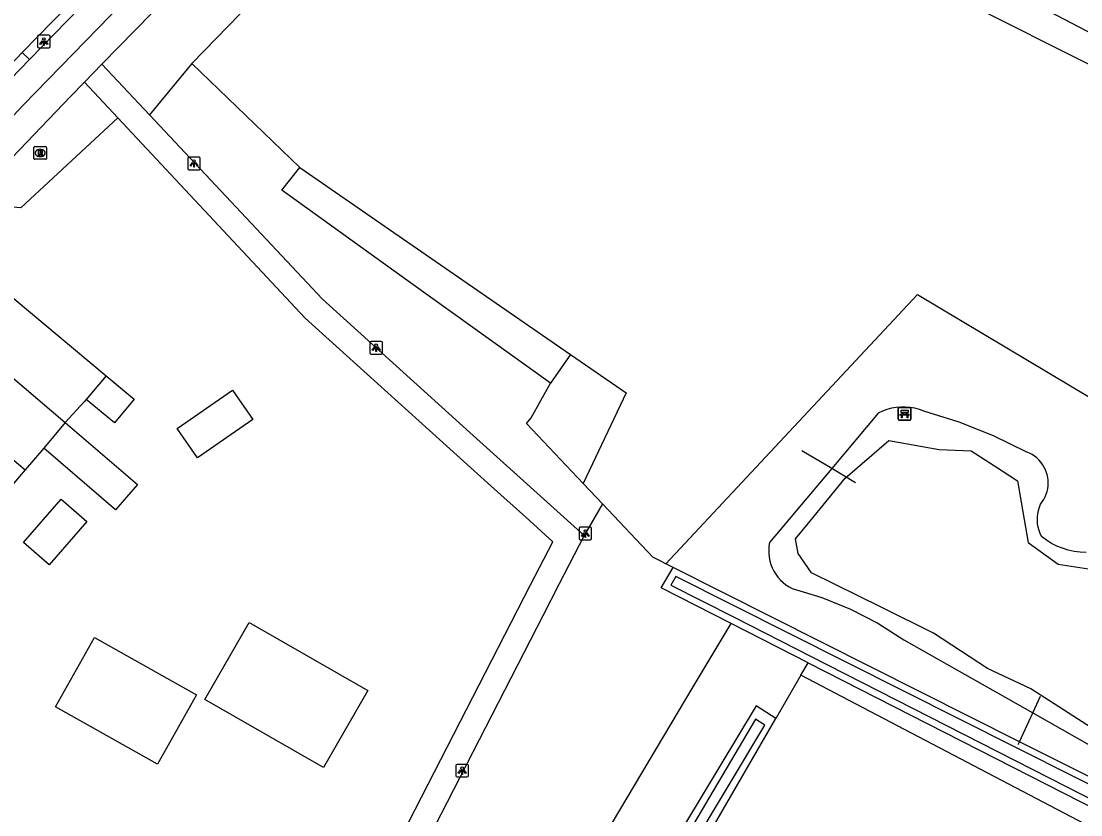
# Model space of a CAD drawing. Extents: x 162880 to 165536, y 384011 to 385179.
# Drawn here: x 164506.8 to 164590.7, y 384881.6 to 384944.4 of the extents above; entities that cross this region are included whole.
import ezdxf

# ---------------------------------------------------------------- set-up
doc = ezdxf.new("R2010")
doc.units = 0
for name, color, linetype in [('IMGEO_Bank', 7, 'Continuous'), ('IMGEO_Bouwland', 7, 'Continuous'), ('IMGEO_Duiker', 7, 'Continuous'), ('IMGEO_Fietspad_open', 7, 'Continuous'), ('IMGEO_Grasland_overig', 7, 'Continuous'), ('IMGEO_Groenvoorziening', 7, 'Continuous'), ('IMGEO_Lichtpunt', 7, 'Continuous'), ('IMGEO_Meer_plas_ven_vijver', 7, 'Continuous'), ('IMGEO_Pand', 7, 'Continuous'), ('IMGEO_Rijbaan_lokaal_gesloten', 7, 'Continuous'), ('IMGEO_Rioolput', 7, 'Continuous'), ('IMGEO_Voetpad_onverhard', 7, 'Continuous'), ('IMGEO_Voetpad_open', 7, 'Continuous'), ('IMGEO_Waterloop', 7, 'Continuous')]:
    doc.layers.add(name, color=color, linetype=linetype)

msp = doc.modelspace()

# ---------------------------------------------------------------- linework, layer by layer
at = {"layer": 'IMGEO_Bank'}
for p, q in [((164576.224, 384912.891), (164576.224, 384913.732)), ((164576.224, 384913.732), (164576.224, 384912.891)), ((164576.299, 384913.816), (164577.14, 384913.816)), ((164577.14, 384913.816), (164576.299, 384913.816)), ((164576.921, 384913.214), (164576.528, 384913.214)), ((164576.533, 384913.322), (164576.533, 384913.428)), ((164576.577, 384913.428), (164576.577, 384913.322)), ((164576.865, 384913.434), (164576.583, 384913.434)), ((164576.583, 384913.316), (164576.865, 384913.316)), ((164576.871, 384913.322), (164576.871, 384913.428)), ((164576.915, 384913.428), (164576.915, 384913.322)), ((164577.224, 384913.741), (164577.224, 384912.9)), ((164577.224, 384912.9), (164577.224, 384913.741)), ((164577.149, 384912.816), (164576.308, 384912.816)), ((164576.308, 384912.816), (164577.149, 384912.816))]:
    msp.add_line(p, q, dxfattribs=at)
for points in [[(164576.471, 384913.214), (164576.329, 384913.214), (164576.441, 384913.316), (164576.527, 384913.316)], [(164576.527, 384913.434), (164576.441, 384913.434), (164576.441, 384913.595), (164577.004, 384913.595), (164577.004, 384913.434), (164576.921, 384913.434)], [(164576.521, 384913.207), (164576.521, 384913), (164576.478, 384913), (164576.478, 384913.207)], [(164576.921, 384913.316), (164577.004, 384913.316), (164577.116, 384913.214), (164576.977, 384913.214)], [(164576.971, 384913.207), (164576.971, 384913), (164576.927, 384913), (164576.927, 384913.207)]]:
    msp.add_lwpolyline(points, dxfattribs=at)
for centre, radius, start, end in [((164576.302, 384913.738), 0.0779, 92.4484, 184.28452), ((164576.302, 384913.738), 0.0779, 92.4484, 184.28452), ((164576.471, 384913.207), 0.00671, 2.89567, 87.10433), ((164576.528, 384913.207), 0.00671, 92.89567, 177.10433), ((164576.526, 384913.427), 0.00671, 2.89567, 87.10433), ((164576.526, 384913.323), 0.00671, 272.89567, 357.10433), ((164576.583, 384913.427), 0.00671, 92.89567, 177.10433), ((164576.583, 384913.323), 0.00671, 182.89567, 267.10433), ((164576.865, 384913.427), 0.00671, 2.89567, 87.10433), ((164576.865, 384913.323), 0.00671, 272.89567, 357.10433), ((164576.922, 384913.427), 0.00671, 92.89567, 177.10433), ((164576.922, 384913.323), 0.00671, 182.89567, 267.10433), ((164576.92, 384913.207), 0.00671, 2.89567, 87.10433), ((164576.977, 384913.207), 0.00671, 92.89567, 177.10433), ((164577.146, 384913.738), 0.0779, 2.4484, 94.28452), ((164577.146, 384913.738), 0.0779, 2.4484, 94.28452), ((164576.302, 384912.894), 0.0779, 182.4484, 274.28452), ((164576.302, 384912.894), 0.0779, 182.4484, 274.28452), ((164577.146, 384912.894), 0.0779, 272.4484, 4.28452), ((164577.146, 384912.894), 0.0779, 272.4484, 4.28452)]:
    msp.add_arc(centre, radius, start, end, dxfattribs=at)
at = {"layer": 'IMGEO_Bouwland'}
for points in [[(164568.512, 384892.62), (164566.534, 384889.204)], [(164672.701, 384838.001), (164568.512, 384892.62)], [(164571.043, 384825.529), (164567.58, 384834.131), (164559.894, 384852.674), (164555.514, 384863.24), (164555.417, 384865.298), (164557.505, 384873.611), (164566.534, 384889.204)]]:
    msp.add_lwpolyline(points, dxfattribs=at)
at = {"layer": 'IMGEO_Duiker'}
for points in [[(164572.828, 384907.868), (164570.963, 384908.985), (164568.605, 384910.398)], [(164585.724, 384887.142), (164585.825, 384887.363), (164586.863, 384889.639), (164587.466, 384890.96)]]:
    msp.add_lwpolyline(points, dxfattribs=at)
at = {"layer": 'IMGEO_Fietspad_open'}
for points in [[(164580.902, 385013.894), (164575.549, 385008.392), (164572.387, 385005.088), (164567.524, 385000.074), (164537.041, 384968.682), (164524.725, 384956.023), (164506.984, 384937.764), (164500.817, 384931.186), (164499.936, 384930.215), (164488.315, 384917.517)], [(164507.494, 384941.357), (164514.39, 384948.504)], [(164513.222, 384940.989), (164519.802, 384947.755)], [(164507.494, 384941.357), (164506.009, 384939.832)], [(164511.849, 384939.577), (164513.222, 384940.989)], [(164502.671, 384929.959), (164505.532, 384933.005), (164510.737, 384938.434), (164511.849, 384939.577)]]:
    msp.add_lwpolyline(points, dxfattribs=at)
at = {"layer": 'IMGEO_Grasland_overig'}
for points in [[(164525.133, 384945.983), (164520.34, 384941.057)], [(164520.34, 384941.057), (164528.863, 384932.82)], [(164528.863, 384932.82), (164535.957, 384927.921), (164550.294, 384918.021)], [(164557.847, 384901.436), (164577.751, 384922.752), (164612.572, 384901.969), (164595.1, 384882.698)], [(164550.294, 384918.021), (164554.696, 384914.982), (164551.295, 384907.792)], [(164551.295, 384907.792), (164552.816, 384906.181)], [(164557.847, 384901.436), (164557.323, 384901.699), (164556.8, 384901.962), (164552.816, 384906.181)]]:
    msp.add_lwpolyline(points, dxfattribs=at)
at = {"layer": 'IMGEO_Groenvoorziening'}
for points in [[(164520.34, 384941.057), (164516.98, 384936.98)], [(164514.486, 384936.751), (164506.803, 384929.629), (164502.671, 384929.959)], [(164548.715, 384915.734), (164537.634, 384923.696), (164527.442, 384931.018), (164528.863, 384932.82)], [(164550.294, 384918.021), (164548.715, 384915.734)], [(164551.295, 384907.792), (164546.803, 384912.55), (164547.189, 384912.993), (164548.715, 384915.734)], [(164591.08, 384902.351), (164590.605, 384902.37), (164590.133, 384902.431), (164589.669, 384902.531), (164589.214, 384902.671), (164588.773, 384902.849), (164588.349, 384903.064), (164587.945, 384903.315), (164587.564, 384903.599), (164587.451, 384903.84), (164587.36, 384904.09), (164587.293, 384904.347), (164587.248, 384904.609), (164587.228, 384904.874), (164587.232, 384905.139), (164587.259, 384905.404), (164587.311, 384905.665), (164587.386, 384905.92), (164587.483, 384906.167), (164587.619, 384906.347), (164587.74, 384906.538), (164587.844, 384906.738), (164587.93, 384906.947), (164587.997, 384907.162), (164588.046, 384907.382), (164588.076, 384907.606), (164588.086, 384907.832), (164588.077, 384908.057), (164588.049, 384908.281), (164588.001, 384908.502), (164587.935, 384908.717), (164587.85, 384908.926), (164587.748, 384909.128), (164587.628, 384909.319), (164587.493, 384909.5), (164587.342, 384909.668), (164587.178, 384909.822), (164587.001, 384909.962), (164586.812, 384910.087), (164586.614, 384910.194), (164586.407, 384910.284), (164583.769, 384911.565), (164581.045, 384912.65), (164578.25, 384913.535), (164577.899, 384913.661), (164577.539, 384913.757), (164577.172, 384913.821), (164576.801, 384913.852), (164576.428, 384913.852), (164576.057, 384913.818), (164575.69, 384913.753), (164575.33, 384913.656), (164574.981, 384913.528), (164574.643, 384913.37), (164570.963, 384908.985), (164566.041, 384903.12), (164565.994, 384902.832), (164565.973, 384902.542), (164565.978, 384902.25), (164566.008, 384901.96), (164566.064, 384901.674), (164566.145, 384901.394), (164566.251, 384901.123), (164566.38, 384900.861), (164566.531, 384900.613), (164566.704, 384900.378), (164566.897, 384900.16), (164567.109, 384899.96), (164567.338, 384899.779), (164567.581, 384899.619), (164567.838, 384899.481), (164570.178, 384898.783), (164572.442, 384897.866), (164574.609, 384896.74), (164576.66, 384895.414)], [(164552.816, 384906.181), (164551.369, 384903.69)], [(164558.401, 384901.157), (164557.847, 384901.436)], [(164562.99, 384896.717), (164557.458, 384899.538), (164558.401, 384901.157)], [(164595.1, 384882.698), (164585.825, 384887.363), (164558.401, 384901.157)], [(164552.994, 384869.163), (164550.336, 384869.163), (164549.052, 384873.297), (164554.198, 384881.944), (164560.001, 384891.694), (164562.99, 384896.717)], [(164569.085, 384893.609), (164562.99, 384896.717)], [(164576.66, 384895.414), (164586.863, 384889.639), (164592.672, 384886.352)], [(164568.512, 384892.62), (164569.085, 384893.609)], [(164569.085, 384893.609), (164625.649, 384864.767), (164633.186, 384866.229), (164650.996, 384857.152), (164676.844, 384843.978), (164678.019, 384845.844), (164674.515, 384847.714)], [(164566.534, 384889.204), (164564.984, 384890.198), (164556.508, 384876.124), (164554.18, 384872.259), (164552.994, 384869.163)]]:
    msp.add_lwpolyline(points, dxfattribs=at)
at = {"layer": 'IMGEO_Lichtpunt'}
for p, q in [((164509.024, 384943.288), (164508.216, 384943.288)), ((164509.024, 384943.288), (164508.216, 384943.288)), ((164508.122, 384943.193), (164508.122, 384942.386)), ((164508.122, 384943.193), (164508.122, 384942.386)), ((164509.118, 384942.386), (164509.118, 384943.193)), ((164509.118, 384942.386), (164509.118, 384943.193)), ((164508.216, 384942.292), (164509.024, 384942.292)), ((164508.216, 384942.292), (164509.024, 384942.292)), ((164520.004, 384933.539), (164520.004, 384932.732)), ((164520.004, 384933.539), (164520.004, 384932.732)), ((164520.906, 384933.634), (164520.098, 384933.634)), ((164520.906, 384933.634), (164520.098, 384933.634)), ((164521, 384932.732), (164521, 384933.539)), ((164521, 384932.732), (164521, 384933.539)), ((164520.098, 384932.638), (164520.906, 384932.638)), ((164520.098, 384932.638), (164520.906, 384932.638)), ((164534.414, 384918.954), (164534.414, 384918.147)), ((164534.414, 384918.954), (164534.414, 384918.147)), ((164535.316, 384919.049), (164534.508, 384919.049)), ((164535.316, 384919.049), (164534.508, 384919.049)), ((164535.41, 384918.147), (164535.41, 384918.954)), ((164535.41, 384918.147), (164535.41, 384918.954)), ((164534.508, 384918.053), (164535.316, 384918.053)), ((164534.508, 384918.053), (164535.316, 384918.053)), ((164550.967, 384904.24), (164550.967, 384903.433)), ((164550.967, 384904.24), (164550.967, 384903.433)), ((164551.869, 384904.335), (164551.061, 384904.335)), ((164551.869, 384904.335), (164551.061, 384904.335)), ((164551.963, 384903.433), (164551.963, 384904.24)), ((164551.963, 384903.433), (164551.963, 384904.24)), ((164551.061, 384903.339), (164551.869, 384903.339)), ((164551.061, 384903.339), (164551.869, 384903.339)), ((164541.218, 384885.471), (164541.218, 384884.664)), ((164541.218, 384885.471), (164541.218, 384884.664)), ((164542.12, 384885.566), (164541.312, 384885.566)), ((164542.12, 384885.566), (164541.312, 384885.566)), ((164542.214, 384884.664), (164542.214, 384885.471)), ((164542.214, 384884.664), (164542.214, 384885.471)), ((164541.312, 384884.57), (164542.12, 384884.57)), ((164541.312, 384884.57), (164542.12, 384884.57))]:
    msp.add_line(p, q, dxfattribs=at)
for points in [[(164508.496, 384942.857), (164508.535, 384942.829), (164508.347, 384942.567), (164508.309, 384942.594), (164508.496, 384942.857)], [(164508.598, 384942.809), (164508.645, 384942.809), (164508.645, 384942.487), (164508.598, 384942.487), (164508.598, 384942.809)], [(164508.708, 384942.829), (164508.746, 384942.856), (164508.933, 384942.594), (164508.894, 384942.566), (164508.708, 384942.829)], [(164520.378, 384933.203), (164520.417, 384933.175), (164520.229, 384932.913), (164520.191, 384932.94), (164520.378, 384933.203)], [(164520.59, 384933.175), (164520.628, 384933.202), (164520.815, 384932.94), (164520.776, 384932.912), (164520.59, 384933.175)], [(164520.48, 384933.155), (164520.527, 384933.155), (164520.527, 384932.833), (164520.48, 384932.833), (164520.48, 384933.155)], [(164534.788, 384918.618), (164534.827, 384918.59), (164534.639, 384918.328), (164534.601, 384918.355), (164534.788, 384918.618)], [(164534.89, 384918.57), (164534.937, 384918.57), (164534.937, 384918.248), (164534.89, 384918.248), (164534.89, 384918.57)], [(164535, 384918.59), (164535.038, 384918.617), (164535.225, 384918.355), (164535.186, 384918.327), (164535, 384918.59)], [(164551.341, 384903.904), (164551.38, 384903.876), (164551.192, 384903.614), (164551.154, 384903.641), (164551.341, 384903.904)], [(164551.443, 384903.856), (164551.49, 384903.856), (164551.49, 384903.534), (164551.443, 384903.534), (164551.443, 384903.856)], [(164551.553, 384903.876), (164551.591, 384903.903), (164551.778, 384903.641), (164551.739, 384903.613), (164551.553, 384903.876)], [(164541.592, 384885.135), (164541.631, 384885.107), (164541.443, 384884.845), (164541.405, 384884.872), (164541.592, 384885.135)], [(164541.694, 384885.087), (164541.741, 384885.087), (164541.741, 384884.765), (164541.694, 384884.765), (164541.694, 384885.087)], [(164541.804, 384885.107), (164541.842, 384885.134), (164542.029, 384884.872), (164541.99, 384884.844), (164541.804, 384885.107)]]:
    msp.add_lwpolyline(points, dxfattribs=at)
for centre in [(164508.621, 384942.991), (164520.503, 384933.337), (164534.913, 384918.752), (164551.466, 384904.038), (164541.717, 384885.269)]:
    msp.add_circle(centre, 0.0994, dxfattribs=at)
for centre, start, end in [((164508.216, 384943.193), 90, 180), ((164508.216, 384943.193), 90, 180), ((164509.024, 384943.193), 0, 90), ((164509.024, 384943.193), 0, 90), ((164508.216, 384942.386), 180, 270), ((164508.216, 384942.386), 180, 270), ((164509.024, 384942.386), 270, 0), ((164509.024, 384942.386), 270, 360), ((164520.098, 384933.539), 90, 180), ((164520.098, 384933.539), 90, 180), ((164520.906, 384933.539), 0, 90), ((164520.906, 384933.539), 0, 90), ((164520.098, 384932.732), 180, 270), ((164520.098, 384932.732), 180, 270), ((164520.906, 384932.732), 270, 0), ((164520.906, 384932.732), 270, 360), ((164534.508, 384918.954), 90, 180), ((164534.508, 384918.954), 90, 180), ((164535.316, 384918.954), 0, 90), ((164535.316, 384918.954), 0, 90), ((164534.508, 384918.147), 180, 270), ((164534.508, 384918.147), 180, 270), ((164535.316, 384918.147), 270, 0), ((164535.316, 384918.147), 270, 360), ((164551.061, 384904.24), 90, 180), ((164551.061, 384904.24), 90, 180), ((164551.869, 384904.24), 0, 90), ((164551.869, 384904.24), 0, 90), ((164551.061, 384903.433), 180, 270), ((164551.061, 384903.433), 180, 270), ((164551.869, 384903.433), 270, 0), ((164551.869, 384903.433), 270, 360), ((164541.312, 384885.471), 90, 180), ((164541.312, 384885.471), 90, 180), ((164542.12, 384885.471), 0, 90), ((164542.12, 384885.471), 0, 90), ((164541.312, 384884.664), 180, 270), ((164541.312, 384884.664), 180, 270), ((164542.12, 384884.664), 270, 0), ((164542.12, 384884.664), 270, 360)]:
    msp.add_arc(centre, 0.0946, start, end, dxfattribs=at)
at = {"layer": 'IMGEO_Meer_plas_ven_vijver'}
for points in [[(164591.504, 384888.465), (164586.725, 384891.545), (164583.279, 384893.153), (164579.022, 384895.943), (164574.916, 384897.98), (164569.355, 384900.738), (164568.299, 384902.255), (164568.104, 384903.413), (164569.218, 384904.783), (164572.021, 384908.23), (164575.467, 384911.218), (164579.465, 384910.483), (164581.992, 384910.391), (164583.83, 384909.196), (164585.669, 384908.001)], [(164585.669, 384908.001), (164586.082, 384905.564), (164586.496, 384903.128), (164588.885, 384901.427), (164591.275, 384901.06)]]:
    msp.add_lwpolyline(points, dxfattribs=at)
at = {"layer": 'IMGEO_Pand'}
for points in [[(164500.295, 384921.104), (164503.403, 384924.818), (164507.238, 384921.608), (164513.544, 384916.33)], [(164500.295, 384921.104), (164505.996, 384916.333), (164510.319, 384912.622)], [(164507.153, 384908.882), (164505.612, 384907.086), (164504.106, 384905.286), (164500, 384908.777), (164497.954, 384910.516), (164494.119, 384913.726), (164497.104, 384917.293)], [(164497.104, 384917.293), (164500, 384914.869), (164502.804, 384912.522), (164503.099, 384912.275), (164507.153, 384908.882)], [(164513.544, 384916.33), (164511.978, 384914.46)], [(164513.544, 384916.33), (164515.766, 384914.47), (164514.2, 384912.6), (164511.978, 384914.46)], [(164519.165, 384912.166), (164523.559, 384915.192), (164525.16, 384912.868), (164520.766, 384909.841), (164519.165, 384912.166)], [(164511.978, 384914.46), (164511.821, 384914.272), (164510.319, 384912.622)], [(164510.319, 384912.622), (164508.63, 384910.603)], [(164510.319, 384912.622), (164516.025, 384907.724), (164514.292, 384905.705), (164508.63, 384910.603)], [(164508.63, 384910.603), (164507.153, 384908.882)], [(164509.045, 384901.361), (164507.013, 384903.123), (164509.997, 384906.563), (164512.029, 384904.802), (164509.045, 384901.361)], [(164521.352, 384890.703), (164524.859, 384896.807), (164534.246, 384891.414), (164530.739, 384885.309), (164521.352, 384890.703)], [(164517.601, 384885.592), (164509.551, 384890.126), (164512.64, 384895.611), (164513.897, 384894.903), (164520.69, 384891.076), (164517.601, 384885.592)]]:
    msp.add_lwpolyline(points, dxfattribs=at)
at = {"layer": 'IMGEO_Rijbaan_lokaal_gesloten'}
for points in [[(164506.907, 384941.914), (164512.973, 384948.151), (164513.847, 384949.055)], [(164505.447, 384940.384), (164506.907, 384941.914)]]:
    msp.add_lwpolyline(points, dxfattribs=at)
at = {"layer": 'IMGEO_Rioolput'}
for p, q in [((164507.832, 384933.542), (164507.832, 384934.394)), ((164507.907, 384934.468), (164508.759, 384934.468)), ((164508.32, 384934.248), (164508.345, 384934.248)), ((164508.833, 384934.394), (164508.833, 384933.542)), ((164508.759, 384933.468), (164507.907, 384933.468)), ((164508.343, 384933.688), (164508.318, 384933.688))]:
    msp.add_line(p, q, dxfattribs=at)
for points in [[(164507.832, 384933.542), (164507.832, 384934.394)], [(164507.907, 384934.468), (164508.759, 384934.468)], [(164508.421, 384934.166), (164508.169, 384934.168), (164508.169, 384933.768)], [(164508.347, 384934.087), (164508.293, 384934.087), (164508.293, 384934.006)], [(164508.833, 384934.394), (164508.833, 384933.542)], [(164508.759, 384933.468), (164507.907, 384933.468)], [(164508.169, 384933.768), (164508.293, 384933.768), (164508.293, 384933.93), (164508.304, 384933.93)], [(164508.293, 384934.006), (164508.345, 384934.006)], [(164508.351, 384933.901), (164508.422, 384933.768), (164508.562, 384933.768), (164508.497, 384933.894)]]:
    msp.add_lwpolyline(points, dxfattribs=at)
for centre, radius, start, end in [((164507.909, 384934.392), 0.0765, 91.55205, 178.44795), ((164507.909, 384934.392), 0.0765, 91.55205, 178.44795), ((164508.353, 384933.991), 0.0964, 77.00612, 93.18647), ((164508.367, 384934.048), 0.0378, 276.66336, 79.67722), ((164508.42, 384934.056), 0.109, 350.36119, 89.41601), ((164508.418, 384934.056), 0.112, 277.58423, 350.98172), ((164508.757, 384934.392), 0.0765, 1.55205, 88.44795), ((164508.757, 384934.392), 0.0765, 1.55205, 88.44795), ((164507.909, 384933.544), 0.0765, 181.55205, 268.44795), ((164507.909, 384933.544), 0.0765, 181.55205, 268.44795), ((164508.303, 384933.877), 0.0533, 26.02933, 88.69889), ((164508.329, 384934.195), 0.19, 274.7715, 282.96867), ((164508.402, 384933.841), 0.108, 29.51342, 73.79051), ((164508.757, 384933.544), 0.0765, 271.55205, 358.44795), ((164508.757, 384933.544), 0.0765, 271.55205, 358.44795)]:
    msp.add_arc(centre, radius, start, end, dxfattribs=at)
for centre, major_axis, ratio, start_param, end_param in [((164508.319, 384933.968), (-0.387, 0.002), 0.722429, 4.712389, 7.853982), ((164508.344, 384933.968), (-0.39, 0.002), 0.717154, 1.570796, 4.712389)]:
    msp.add_ellipse(centre, major_axis=major_axis, ratio=ratio, start_param=start_param, end_param=end_param, dxfattribs=at)
at = {"layer": 'IMGEO_Voetpad_onverhard'}
for points in [[(164554.967, 384962.463), (164564.965, 384957.185), (164573.749, 384952.749), (164597.731, 384940.178)], [(164591.39, 384940.94), (164572.865, 384950.251), (164553.695, 384960.357)]]:
    msp.add_lwpolyline(points, dxfattribs=at)
at = {"layer": 'IMGEO_Voetpad_open'}
for points in [[(164506.907, 384941.914), (164507.494, 384941.357)], [(164516.98, 384936.98), (164513.222, 384940.989)], [(164511.849, 384939.577), (164514.486, 384936.751)], [(164532.508, 384872.873), (164533.988, 384874.201), (164535.46, 384877.063), (164547.127, 384899.768), (164548.888, 384903.196), (164546.748, 384905.129), (164544.024, 384907.588), (164529.298, 384920.884), (164514.486, 384936.751)], [(164516.98, 384936.98), (164530.656, 384922.389), (164542.335, 384911.846), (164551.369, 384903.69)], [(164551.369, 384903.69), (164549.406, 384899.861), (164548.1, 384897.315), (164536.009, 384873.73)]]:
    msp.add_lwpolyline(points, dxfattribs=at)
at = {"layer": 'IMGEO_Waterloop'}
for points in [[(164649.129, 384860.634), (164635.324, 384868.002), (164626.183, 384866.443), (164594.851, 384882.203), (164585.576, 384886.868), (164558.618, 384900.427), (164558.232, 384899.766), (164563.242, 384897.211), (164569.337, 384894.103), (164625.731, 384865.348), (164633.268, 384866.81), (164651.248, 384857.646), (164676.645, 384844.702), (164677.232, 384845.635), (164674.254, 384847.225), (164649.129, 384860.634)], [(164564.936, 384889.151), (164555.387, 384872.983), (164552.876, 384864.965), (164553.469, 384862.054), (164568.318, 384825.64), (164569.553, 384826.109), (164554.638, 384862.646), (164554.353, 384865.17), (164556.66, 384873.591), (164565.659, 384888.683), (164564.936, 384889.151)]]:
    msp.add_lwpolyline(points, dxfattribs=at)

doc.saveas('drawing.dxf')
